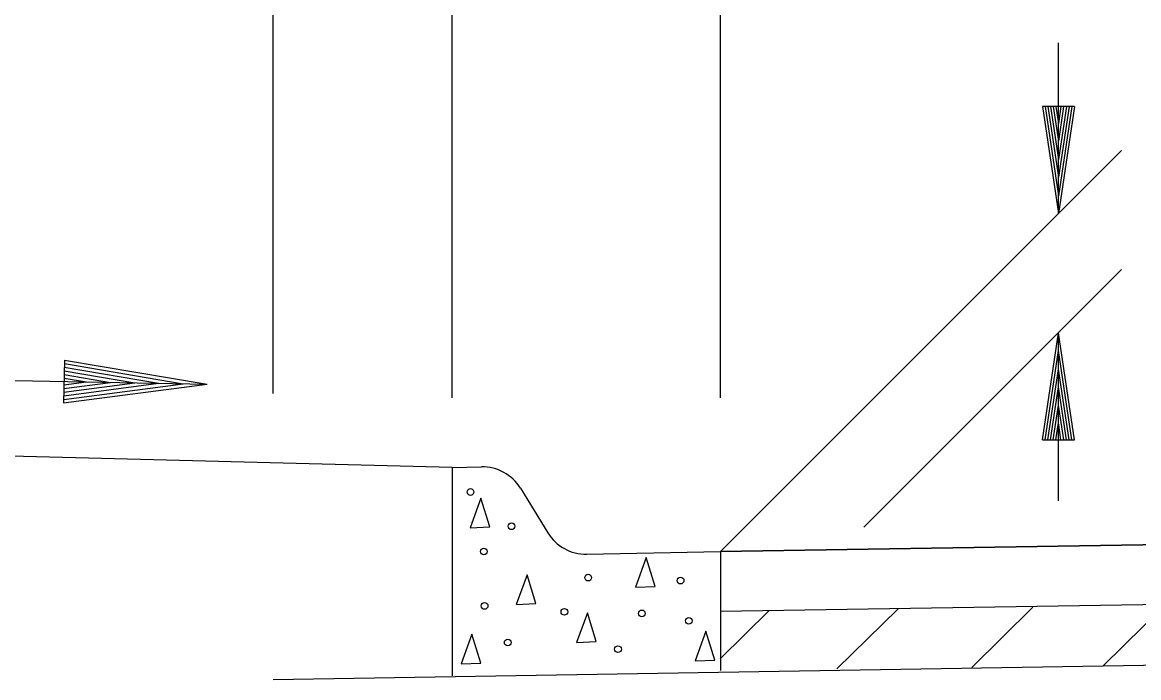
# Model space of a CAD drawing. Extents: x 634177 to 635904, y 289936 to 290970.
# Drawn here: x 635679.73 to 635687.54, y 290457.41 to 290461.99 of the extents above; entities that cross this region are included whole.
import ezdxf

# ---------------------------------------------------------------- set-up
doc = ezdxf.new("R2010")
doc.units = 0
for name, color, linetype in [('Level 3', 7, 'Continuous'), ('Level 43', 7, 'Continuous'), ('R_Dimension', 7, 'Continuous'), ('R_Draft', 7, 'Continuous')]:
    doc.layers.add(name, color=color, linetype=linetype)

msp = doc.modelspace()

# ---------------------------------------------------------------- linework, layer by layer
at = {"layer": 'Level 3'}
for p, q in [((635686.9744, 290460.6548), (635686.9744, 290461.8508)), ((635684.6107, 290458.2911), (635687.4163, 290461.0967)), ((635685.6144, 290458.4615), (635687.4163, 290460.2634)), ((635686.9744, 290458.6456), (635686.9744, 290459.8214)), ((635682.7357, 290458.8787), (635672.2348, 290459.1487)), ((635682.7357, 290458.8787), (635682.9405, 290458.8828)), ((635682.7357, 290458.8787), (635682.7357, 290457.4203)), ((635683.2134, 290458.7334), (635683.4039, 290458.4218)), ((635684.6107, 290458.2911), (635702.1107, 290458.5661)), ((635702.1107, 290458.5661), (635684.6107, 290458.2911)), ((635683.6767, 290458.2724), (635684.6107, 290458.2911)), ((635684.6107, 290458.2911), (635684.6107, 290457.4578)), ((635684.6107, 290458.2911), (635684.6107, 290457.8743)), ((635684.6107, 290457.8743), (635702.1107, 290458.1493)), ((635684.6107, 290457.8743), (635702.1107, 290458.1493)), ((635687.2875, 290457.4896), (635687.715, 290457.9123)), ((635684.6084, 290457.5408), (635684.9511, 290457.8788)), ((635685.4252, 290457.4686), (635685.8531, 290457.8907)), ((635686.3681, 290457.4781), (635686.7956, 290457.9008)), ((635681.4857, 290457.3953), (635702.1107, 290457.7328))]:
    msp.add_line(p, q, dxfattribs=at)
for centre in [(635682.8638, 290458.707), (635683.1503, 290458.4673), (635682.9576, 290458.2902), (635683.6869, 290458.1078), (635684.3328, 290458.087), (635682.9628, 290457.9098), (635683.5202, 290457.8681), (635684.0619, 290457.8577), (635684.3901, 290457.8056), (635683.1243, 290457.6545), (635683.8952, 290457.6076)]:
    msp.add_circle(centre, 0.0234, dxfattribs=at)
for centre, start, end in [((635682.9467, 290458.5704), 31.44297, 91.14576), ((635683.6705, 290458.5848), 211.44297, 271.14576)]:
    msp.add_arc(centre, 0.3125, start, end, dxfattribs=at)
at = {"layer": 'Level 43'}
for p, q in [((635684.6107, 290459.3662), (635684.6107, 290485.4019)), ((635682.7352, 290459.3662), (635682.7352, 290467.8651)), ((635681.4857, 290459.3962), (635681.4857, 290466.9255)), ((635678.6752, 290459.5053), (635681.0226, 290459.4616))]:
    msp.add_line(p, q, dxfattribs=at)
at = {"layer": 'R_Dimension'}
for p, q in [((635686.8619, 290461.4048), (635686.9744, 290460.6548)), ((635687.0869, 290461.4048), (635686.8619, 290461.4048)), ((635686.8806, 290461.4048), (635686.9744, 290460.78)), ((635686.8997, 290461.4048), (635686.9744, 290460.909)), ((635686.9185, 290461.4048), (635686.9744, 290461.0339)), ((635686.9376, 290461.4048), (635686.9744, 290461.161)), ((635686.9567, 290461.4048), (635686.9744, 290461.2863)), ((635687.0869, 290461.4048), (635686.9744, 290460.6548)), ((635687.0107, 290461.4048), (635686.9744, 290461.161)), ((635687.049, 290461.4048), (635686.9744, 290460.909)), ((635687.0681, 290461.4048), (635686.9744, 290460.78)), ((635687.0302, 290461.4048), (635686.9744, 290461.0339)), ((635686.992, 290461.4048), (635686.9744, 290461.2863)), ((635686.8619, 290459.0714), (635686.9744, 290459.8214)), ((635687.0869, 290459.0714), (635686.9744, 290459.8214)), ((635680.0255, 290459.6302), (635680.0199, 290459.3302)), ((635680.0255, 290459.6302), (635681.0226, 290459.4616)), ((635686.8806, 290459.0714), (635686.9744, 290459.6962)), ((635687.0681, 290459.0714), (635686.9744, 290459.6962)), ((635680.0241, 290459.5547), (635680.5171, 290459.471)), ((635680.0246, 290459.5797), (635680.6836, 290459.4679)), ((635680.0251, 290459.6052), (635680.8556, 290459.4647)), ((635686.8997, 290459.0714), (635686.9744, 290459.5672)), ((635687.049, 290459.0714), (635686.9744, 290459.5672)), ((635680.0209, 290459.3807), (635680.6836, 290459.4679)), ((635680.0213, 290459.4057), (635680.5171, 290459.471)), ((635680.0218, 290459.4312), (635680.3477, 290459.4742)), ((635680.0223, 290459.4567), (635680.1807, 290459.4773)), ((635680.0232, 290459.5037), (635680.1807, 290459.4773)), ((635680.0236, 290459.5287), (635680.3477, 290459.4742)), ((635680.0199, 290459.3302), (635681.0226, 290459.4616)), ((635680.0204, 290459.3552), (635680.8556, 290459.4647)), ((635686.9185, 290459.0714), (635686.9744, 290459.4423)), ((635687.0302, 290459.0714), (635686.9744, 290459.4423)), ((635686.938, 290459.0714), (635686.9744, 290459.3152)), ((635687.0111, 290459.0714), (635686.9744, 290459.3152)), ((635686.9567, 290459.0714), (635686.9744, 290459.1899)), ((635686.992, 290459.0714), (635686.9744, 290459.1899)), ((635686.8619, 290459.0714), (635687.0869, 290459.0714))]:
    msp.add_line(p, q, dxfattribs=at)
at = {"layer": 'R_Draft'}
for points in [[(635682.9366, 290458.665), (635682.861, 290458.4575), (635682.9985, 290458.4632), (635682.9366, 290458.665)], [(635684.0931, 290458.2482), (635684.0174, 290458.0407), (635684.1549, 290458.0463), (635684.0931, 290458.2482)], [(635683.2596, 290458.1283), (635683.184, 290457.9208), (635683.3215, 290457.9264), (635683.2596, 290458.1283)], [(635683.6815, 290457.8626), (635683.6059, 290457.6551), (635683.7434, 290457.6607), (635683.6815, 290457.8626)], [(635682.8741, 290457.7115), (635682.7985, 290457.504), (635682.936, 290457.5096), (635682.8741, 290457.7115)], [(635684.5098, 290457.7323), (635684.4342, 290457.5248), (635684.5717, 290457.5304), (635684.5098, 290457.7323)]]:
    msp.add_lwpolyline(points, dxfattribs=at)

doc.saveas('drawing.dxf')
